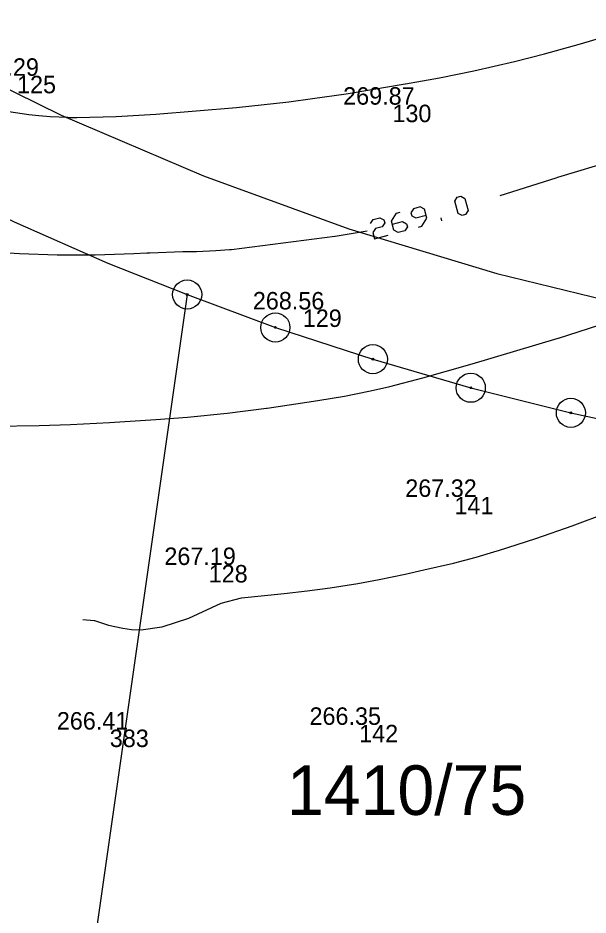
# Model space of a CAD drawing. Extents: x -771260 to -770828, y -1053564 to -1052811.
# Drawn here: x -770970.85 to -770951.27, y -1053323.95 to -1053293.16 of the extents above; entities that cross this region are included whole.
import ezdxf

# ---------------------------------------------------------------- set-up
doc = ezdxf.new("R2010")
doc.units = 0
for name, color, linetype in [('18_8_2023_vrstevnice_po_1m', 7, 'Continuous'), ('18_8_2023_zamereny_bod', 7, 'Continuous'), ('18_8_2023_zamereny_bod_cislo', 7, 'Continuous'), ('18_8_2023_zamereny_bod_vyska', 7, 'Continuous'), ('25_3_2019_vrstevnice_interval_po_1m', 7, 'Continuous'), ('25_3_2019_zamereny_bod', 7, 'Continuous'), ('25_3_2019_zamereny_bod_cislo', 7, 'Continuous'), ('25_3_2019_zamereny_bod_vyska', 7, 'Continuous'), ('Default', 7, 'Continuous'), ('DKM_Hranice parcel', 7, 'Continuous'), ('DKM_Parcelní čísla', 7, 'Continuous'), ('DKM_Značky bodu BP', 7, 'Continuous')]:
    doc.layers.add(name, color=color, linetype=linetype)

# ---------------------------------------------------------------- blocks, each defined once
blk = doc.blocks.new('POINT_DISPLAY')
at = {"layer": 'Default'}
blk.add_line((0, 0), (0, 0), dxfattribs=at)

msp = doc.modelspace()

# ---------------------------------------------------------------- linework, layer by layer
at = {"layer": '18_8_2023_vrstevnice_po_1m'}
for points in [[(-770954.285, -1053299.253), (-770952.368, -1053298.64), (-770952.307, -1053298.621), (-770950.323, -1053298.024), (-770948.256, -1053297.415), (-770948.24, -1053297.41), (-770946.707, -1053296.934), (-770945.355, -1053296.495), (-770945.287, -1053296.473), (-770943.761, -1053295.949), (-770943.036, -1053295.684), (-770941.913, -1053295.246), (-770940.902, -1053294.831), (-770939.542, -1053294.247), (-770939.501, -1053294.23), (-770938.752, -1053293.895), (-770937.285, -1053293.181), (-770934.067, -1053291.521)], [(-770971.398, -1053296.339), (-770970.472, -1053296.469), (-770970.135, -1053296.508), (-770969.744, -1053296.54), (-770969.14, -1053296.567), (-770969.065, -1053296.571), (-770968.826, -1053296.574), (-770967.479, -1053296.541), (-770966.113, -1053296.464), (-770963.346, -1053296.233), (-770961.543, -1053296.036), (-770960.733, -1053295.924), (-770959.574, -1053295.764), (-770958.699, -1053295.614), (-770957.552, -1053295.417), (-770957.54, -1053295.415), (-770956.378, -1053295.209), (-770955.196, -1053294.97), (-770953.798, -1053294.648), (-770952.77, -1053294.389), (-770951.525, -1053294.047), (-770950.258, -1053293.667)], [(-770951.525, -1053294.047), (-770951.525, -1053294.047)], [(-770953.798, -1053294.648), (-770953.798, -1053294.648)], [(-770952.77, -1053294.389), (-770952.77, -1053294.389)], [(-770955.196, -1053294.97), (-770955.196, -1053294.97)], [(-770956.378, -1053295.209), (-770956.378, -1053295.209)], [(-770957.54, -1053295.415), (-770957.54, -1053295.415)], [(-770959.574, -1053295.764), (-770959.574, -1053295.764)], [(-770961.543, -1053296.036), (-770961.543, -1053296.036)], [(-770970.472, -1053296.469), (-770970.472, -1053296.469)], [(-770970.135, -1053296.508), (-770970.135, -1053296.508)], [(-770966.113, -1053296.464), (-770966.113, -1053296.464)], [(-770963.346, -1053296.233), (-770963.346, -1053296.233)], [(-770969.744, -1053296.54), (-770969.744, -1053296.54)], [(-770969.065, -1053296.571), (-770969.065, -1053296.571)], [(-770968.826, -1053296.574), (-770968.826, -1053296.574)], [(-770967.479, -1053296.541), (-770967.479, -1053296.541)], [(-770952.307, -1053298.621), (-770952.307, -1053298.621)], [(-770955.593, -1053299.938), (-770955.737, -1053299.864), (-770955.849, -1053299.443), (-770955.761, -1053299.307), (-770955.645, -1053299.277), (-770955.502, -1053299.351), (-770955.39, -1053299.772), (-770955.478, -1053299.908), (-770955.593, -1053299.938)], [(-770954.285, -1053299.253), (-770954.285, -1053299.253)], [(-770957.991, -1053300.237), (-770957.644, -1053300.145), (-770957.501, -1053300.219), (-770957.473, -1053300.324), (-770957.561, -1053300.46), (-770957.792, -1053300.522), (-770957.936, -1053300.447), (-770958.019, -1053300.131), (-770957.844, -1053299.86), (-770957.728, -1053299.829)], [(-770957.098, -1053300.337), (-770956.982, -1053300.307), (-770956.806, -1053300.035), (-770956.89, -1053299.719), (-770957.034, -1053299.645), (-770957.265, -1053299.706), (-770957.353, -1053299.842), (-770957.325, -1053299.947), (-770957.181, -1053300.022), (-770956.834, -1053299.93)], [(-770958.742, -1053300.21), (-770958.654, -1053300.075), (-770958.422, -1053300.013), (-770958.279, -1053300.088), (-770958.251, -1053300.193), (-770958.339, -1053300.329), (-770958.57, -1053300.39), (-770958.658, -1053300.526), (-770958.602, -1053300.736), (-770958.139, -1053300.614)], [(-770956.288, -1053300.123), (-770956.316, -1053300.017)], [(-770972.075, -1053301.166), (-770970.798, -1053301.247), (-770969.505, -1053301.286), (-770968.197, -1053301.284), (-770966.876, -1053301.246), (-770966.424, -1053301.221), (-770966.32, -1053301.216), (-770965.192, -1053301.178), (-770964.718, -1053301.171), (-770964.055, -1053301.144), (-770963.581, -1053301.11), (-770963.516, -1053301.105), (-770959.969, -1053300.653), (-770959.951, -1053300.651), (-770958.859, -1053300.467)], [(-770959.951, -1053300.651), (-770959.951, -1053300.651)], [(-770963.516, -1053301.105), (-770963.516, -1053301.105)], [(-770970.798, -1053301.247), (-770970.798, -1053301.247)], [(-770969.505, -1053301.286), (-770969.505, -1053301.286)], [(-770968.197, -1053301.284), (-770968.197, -1053301.284)], [(-770966.876, -1053301.246), (-770966.876, -1053301.246)], [(-770966.32, -1053301.216), (-770966.32, -1053301.216)], [(-770965.192, -1053301.178), (-770965.192, -1053301.178)], [(-770964.718, -1053301.171), (-770964.718, -1053301.171)], [(-770964.055, -1053301.144), (-770964.055, -1053301.144)], [(-770974.631, -1053307.114), (-770972.984, -1053307.161), (-770971.679, -1053307.169), (-770970.125, -1053307.143), (-770969.042, -1053307.109), (-770967.711, -1053307.046), (-770966.119, -1053306.941), (-770965.025, -1053306.854), (-770963.668, -1053306.722), (-770962.316, -1053306.55), (-770962.296, -1053306.547), (-770960.548, -1053306.286), (-770959.637, -1053306.136), (-770958.795, -1053305.97), (-770958.745, -1053305.961), (-770958.079, -1053305.805), (-770956.948, -1053305.513), (-770955.247, -1053305.029), (-770952.303, -1053304.147), (-770952.291, -1053304.144), (-770950.541, -1053303.583)], [(-770952.291, -1053304.144), (-770952.291, -1053304.144)], [(-770955.247, -1053305.029), (-770955.247, -1053305.029)], [(-770956.948, -1053305.513), (-770956.948, -1053305.513)], [(-770958.745, -1053305.961), (-770958.745, -1053305.961)], [(-770958.079, -1053305.805), (-770958.079, -1053305.805)], [(-770960.548, -1053306.286), (-770960.548, -1053306.286)], [(-770959.637, -1053306.136), (-770959.637, -1053306.136)], [(-770962.296, -1053306.547), (-770962.296, -1053306.547)], [(-770966.119, -1053306.941), (-770966.119, -1053306.941)], [(-770965.025, -1053306.854), (-770965.025, -1053306.854)], [(-770963.668, -1053306.722), (-770963.668, -1053306.722)], [(-770970.125, -1053307.143), (-770970.125, -1053307.143)], [(-770969.042, -1053307.109), (-770969.042, -1053307.109)], [(-770967.711, -1053307.046), (-770967.711, -1053307.046)], [(-770963.178, -1053313.059), (-770961.707, -1053312.912), (-770960.923, -1053312.821), (-770960.133, -1053312.716), (-770959.178, -1053312.566), (-770958.444, -1053312.435), (-770957.551, -1053312.253), (-770956.909, -1053312.104), (-770955.896, -1053311.867), (-770955.111, -1053311.661), (-770954.389, -1053311.447), (-770954.343, -1053311.434), (-770953.069, -1053311.027), (-770951.818, -1053310.592), (-770950.586, -1053310.133)], [(-770951.818, -1053310.592), (-770951.818, -1053310.592)], [(-770953.069, -1053311.027), (-770953.069, -1053311.027)], [(-770954.343, -1053311.434), (-770954.343, -1053311.434)], [(-770955.896, -1053311.867), (-770955.896, -1053311.867)], [(-770955.111, -1053311.661), (-770955.111, -1053311.661)], [(-770958.444, -1053312.435), (-770958.444, -1053312.435)], [(-770957.551, -1053312.253), (-770957.551, -1053312.253)], [(-770960.923, -1053312.821), (-770960.923, -1053312.821)], [(-770960.133, -1053312.716), (-770960.133, -1053312.716)], [(-770959.178, -1053312.566), (-770959.178, -1053312.566)], [(-770963.178, -1053313.059), (-770963.178, -1053313.059)], [(-770961.707, -1053312.912), (-770961.707, -1053312.912)]]:
    msp.add_lwpolyline(points, dxfattribs=at)
at = {"layer": '18_8_2023_zamereny_bod'}
for p, q in [((-770957.989, -1053296.135), (-770957.989, -1053296.135)), ((-770961.068, -1053303.163), (-770961.068, -1053303.163)), ((-770955.86, -1053309.595), (-770955.86, -1053309.595)), ((-770964.3, -1053311.933), (-770964.3, -1053311.933)), ((-770959.132, -1053317.419), (-770959.132, -1053317.419))]:
    msp.add_line(p, q, dxfattribs=at)
at = {"layer": '25_3_2019_vrstevnice_interval_po_1m'}
for points in [[(-770968.621, -1053313.807), (-770968.228, -1053313.836), (-770968.22, -1053313.836), (-770967.741, -1053313.999), (-770967.252, -1053314.102), (-770966.948, -1053314.141), (-770966.617, -1053314.154), (-770965.907, -1053314.058), (-770965.9, -1053314.056), (-770964.98, -1053313.759), (-770963.877, -1053313.239), (-770963.178, -1053313.059)], [(-770968.621, -1053313.807), (-770968.621, -1053313.807)], [(-770968.22, -1053313.836), (-770968.22, -1053313.836)], [(-770967.741, -1053313.999), (-770967.741, -1053313.999)], [(-770965.907, -1053314.058), (-770965.907, -1053314.058)], [(-770967.252, -1053314.102), (-770967.252, -1053314.102)], [(-770966.948, -1053314.141), (-770966.948, -1053314.141)], [(-770966.617, -1053314.154), (-770966.617, -1053314.154)]]:
    msp.add_lwpolyline(points, dxfattribs=at)
at = {"layer": 'DKM_Hranice parcel'}
msp.add_line((-770965.04, -1053302.65), (-770969.17, -1053331.52), dxfattribs=at)
for points in [[(-770987.56, -1053285.59), (-770984.56, -1053287.74), (-770983.25, -1053288.69), (-770981.02, -1053290.15), (-770978.77, -1053291.54), (-770975.07, -1053293.62), (-770974.14, -1053294.15), (-770969.37, -1053296.5), (-770964.48, -1053298.58), (-770959.49, -1053300.4), (-770954.4, -1053301.93), (-770949.24, -1053303.19), (-770944.01, -1053304.15), (-770938.74, -1053304.83)], [(-770979.28, -1053295.88), (-770977.27, -1053297.01), (-770974.15, -1053298.64), (-770970.98, -1053300.16), (-770967.76, -1053301.57), (-770965.04, -1053302.65)], [(-770965.04, -1053302.65), (-770962.01, -1053303.78), (-770958.66, -1053304.87), (-770955.3, -1053305.85), (-770951.86, -1053306.71), (-770948.46, -1053307.44), (-770943.62, -1053308.26)]]:
    msp.add_lwpolyline(points, dxfattribs=at)
at = {"layer": 'DKM_Značky bodu BP'}
for centre, radius in [((-770965.04, -1053302.65), 0.5), ((-770965.04, -1053302.65), 0.0303), ((-770962.01, -1053303.78), 0.5), ((-770962.01, -1053303.78), 0.0303), ((-770958.66, -1053304.87), 0.5), ((-770958.66, -1053304.87), 0.0303), ((-770955.3, -1053305.85), 0.5), ((-770955.3, -1053305.85), 0.0303), ((-770951.86, -1053306.71), 0.5), ((-770951.86, -1053306.71), 0.0303)]:
    msp.add_circle(centre, radius, dxfattribs=at)

# ---------------------------------------------------------------- block references
at = {"layer": '25_3_2019_zamereny_bod', "xscale": 0.1, "yscale": 0.10000000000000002}
msp.add_blockref('POINT_DISPLAY', (-770967.696, -1053317.581), dxfattribs=at)

# ---------------------------------------------------------------- texts
at = {"layer": '18_8_2023_zamereny_bod_cislo'}
for s, p in [('125', (-770970.882, -1053295.744)), ('130', (-770957.989, -1053296.735)), ('129', (-770961.068, -1053303.763)), ('141', (-770955.86, -1053310.195)), ('128', (-770964.3, -1053312.533)), ('142', (-770959.132, -1053318.019))]:
    msp.add_text(s, height=0.6, dxfattribs=at).set_placement(p)
at = {"layer": '18_8_2023_zamereny_bod_vyska'}
for s, p in [('270.29 ', (-770972.584, -1053295.144)), ('269.87 ', (-770959.68, -1053296.135)), ('268.56 ', (-770962.784, -1053303.163)), ('267.32 ', (-770957.548, -1053309.595)), ('267.19 ', (-770965.822, -1053311.933)), ('266.35 ', (-770960.837, -1053317.419))]:
    msp.add_text(s, height=0.6, dxfattribs=at).set_placement(p)
at = {"layer": '25_3_2019_zamereny_bod_cislo'}
msp.add_text('383', height=0.6, dxfattribs=at).set_placement((-770967.696, -1053318.181))
at = {"layer": '25_3_2019_zamereny_bod_vyska'}
msp.add_text('266.41 ', height=0.6, dxfattribs=at).set_placement((-770969.515, -1053317.581))
at = {"layer": 'DKM_Parcelní čísla'}
msp.add_text('1410/75', height=1.7, dxfattribs=at).set_placement((-770961.61, -1053320.509))

doc.saveas('drawing.dxf')
